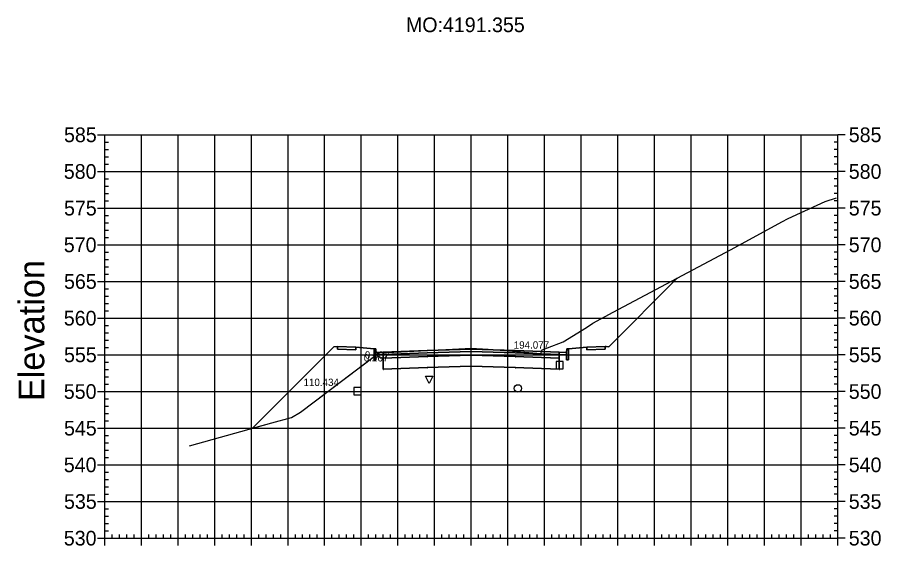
# Model space of a CAD drawing. Extents: x 704834 to 709892, y 372981 to 377533.
# Drawn here: x 706288 to 706523.6, y 373750.8 to 373894.9 of the extents above; entities that cross this region are included whole.
import ezdxf

# ---------------------------------------------------------------- set-up
doc = ezdxf.new("R2010")
doc.units = 0
for name, color, linetype in [('1', 7, 'Continuous'), ('10', 7, 'Continuous'), ('13', 7, 'Continuous'), ('14', 7, 'Continuous'), ('4', 7, 'Continuous'), ('57', 7, 'Continuous'), ('59', 7, 'Continuous'), ('60', 7, 'Continuous'), ('Default_Xsect', 7, 'Continuous'), ('Existing', 7, 'Continuous')]:
    doc.layers.add(name, color=color, linetype=linetype)

msp = doc.modelspace()

# ---------------------------------------------------------------- linework, layer by layer
for points in [[(706449.37, 373805.03), (706468.08, 373823.74)], [(706374.37, 373805.03), (706352.17, 373782.83)], [(706375.37, 373805.07), (706374.37, 373805.03)], [(706385.37, 373804.47), (706380.37, 373804.87)], [(706438.37, 373804.47), (706443.37, 373804.87)], [(706448.37, 373805.07), (706449.37, 373805.03)]]:
    msp.add_lwpolyline(points)
for points in [[(706380.37, 373804.87), (706375.37, 373805.07), (706375.37, 373804.4), (706380.37, 373804.2)], [(706385.87, 373803.47), (706385.79, 373804.47), (706385.37, 373804.47), (706385.37, 373801.47), (706385.87, 373801.47)], [(706387.87, 373803.55), (706385.87, 373803.47), (706385.87, 373802.8), (706387.87, 373802.88)], [(706411.87, 373803.72), (706423.87, 373803.36), (706435.87, 373802.88), (706435.87, 373803.55), (706423.87, 373804.03), (706411.87, 373804.39), (706399.87, 373804.03), (706387.87, 373803.55), (706387.87, 373802.88), (706399.87, 373803.36)], [(706411.87, 373802.72), (706423.87, 373802.36), (706435.87, 373801.88), (706435.87, 373802.88), (706423.87, 373803.36), (706411.87, 373803.72), (706399.87, 373803.36), (706387.87, 373802.88), (706387.87, 373801.88), (706399.87, 373802.36)], [(706411.82, 373803.67), (706411.92, 373803.67), (706411.92, 373803.77), (706411.82, 373803.77)], [(706435.87, 373802.88), (706437.87, 373802.8), (706437.87, 373803.47), (706435.87, 373803.55)], [(706437.87, 373801.47), (706438.37, 373801.47), (706438.37, 373804.47), (706437.96, 373804.47), (706437.87, 373803.47)], [(706443.37, 373804.2), (706448.37, 373804.4), (706448.37, 373805.07), (706443.37, 373804.87)], [(706387.82, 373801.83), (706387.92, 373801.83), (706387.92, 373801.93), (706387.82, 373801.93)], [(706411.87, 373799.72), (706423.87, 373799.36), (706435.87, 373798.88), (706435.87, 373801.88), (706423.87, 373802.36), (706411.87, 373802.72), (706399.87, 373802.36), (706387.87, 373801.88), (706387.87, 373798.88), (706399.87, 373799.36)], [(706399.82, 373802.31), (706399.92, 373802.31), (706399.92, 373802.41), (706399.82, 373802.41)], [(706411.82, 373802.67), (706411.92, 373802.67), (706411.92, 373802.77), (706411.82, 373802.77)], [(706423.82, 373802.31), (706423.92, 373802.31), (706423.92, 373802.41), (706423.82, 373802.41)], [(706435.82, 373801.83), (706435.92, 373801.83), (706435.92, 373801.93), (706435.82, 373801.93)], [(706387.82, 373798.83), (706387.92, 373798.83), (706387.92, 373798.93), (706387.82, 373798.93)], [(706399.82, 373799.31), (706399.92, 373799.31), (706399.92, 373799.41), (706399.82, 373799.41)], [(706411.82, 373799.67), (706411.92, 373799.67), (706411.92, 373799.77), (706411.82, 373799.77)], [(706423.82, 373799.31), (706423.92, 373799.31), (706423.92, 373799.41), (706423.82, 373799.41)], [(706435.82, 373798.83), (706435.92, 373798.83), (706435.92, 373798.93), (706435.82, 373798.93)]]:
    msp.add_lwpolyline(points, close=True)
at = {"layer": '1'}
for points in [[(706385.98, 373802.81), (706386.56, 373803.24), (706386.67, 373803.32), (706386.7, 373803.33), (706386.83, 373803.33), (706392.61, 373803.64), (706392.75, 373803.61), (706410.21, 373804.58), (706411.77, 373804.68), (706416.51, 373804.32), (706430.82, 373803.19), (706431.16, 373803.93), (706431.25, 373804.15), (706432.64, 373804.72), (706436.96, 373806.41), (706443.31, 373810.24), (706445.04, 373811.47), (706450.62, 373814.5), (706468.08, 373823.74), (706449.37, 373805.03), (706448.64, 373805.06), (706448.64, 373805.06), (706448.64, 373805.06), (706448.37, 373805.07), (706448.37, 373804.4), (706443.37, 373804.2), (706443.37, 373804.87), (706438.37, 373804.47), (706438.37, 373801.47), (706437.87, 373801.47), (706437.87, 373802.8), (706435.87, 373802.88), (706435.87, 373801.88), (706435.87, 373798.88), (706423.87, 373799.36), (706411.87, 373799.72), (706399.87, 373799.36), (706387.87, 373798.88), (706387.87, 373801.88), (706387.87, 373802.88)], [(706352.17, 373782.83), (706357.5, 373784.32), (706362.83, 373785.69), (706365.27, 373787.18), (706385.37, 373802.35), (706385.37, 373804.47), (706380.37, 373804.87), (706380.37, 373804.2), (706375.37, 373804.4), (706375.37, 373805.07), (706374.37, 373805.03)], [(706385.37, 373802.35), (706385.87, 373802.73), (706385.87, 373801.47), (706385.37, 373801.47)], [(706385.87, 373802.73), (706385.98, 373802.81), (706385.87, 373802.8)], [(706400.35, 373795.03), (706399.35, 373797.03), (706401.35, 373797.03)]]:
    msp.add_lwpolyline(points, close=True, dxfattribs=at)
at = {"layer": '10'}
msp.add_lwpolyline([(706379.8, 373791.9), (706381.8, 373791.9), (706381.8, 373793.9), (706379.8, 373793.9)], close=True, dxfattribs=at)
at = {"layer": '13'}
msp.add_circle((706424.6, 373793.68), 1, dxfattribs=at)
at = {"layer": '14'}
for points in [[(706468.08, 373823.74), (706468.08, 373823.79), (706468.08, 373823.74), (706468.03, 373823.74), (706468.08, 373823.74), (706468.08, 373823.69), (706468.08, 373823.74), (706468.13, 373823.74)], [(706387.87, 373803.55), (706387.87, 373803.6), (706387.87, 373803.55), (706387.82, 373803.55), (706387.87, 373803.55), (706387.87, 373803.5), (706387.87, 373803.55), (706387.92, 373803.55)], [(706399.87, 373804.03), (706399.87, 373804.08), (706399.87, 373804.03), (706399.82, 373804.03), (706399.87, 373804.03), (706399.87, 373803.98), (706399.87, 373804.03), (706399.92, 373804.03)], [(706411.87, 373804.39), (706411.87, 373804.44), (706411.87, 373804.39), (706411.82, 373804.39), (706411.87, 373804.39), (706411.87, 373804.34), (706411.87, 373804.39), (706411.92, 373804.39)], [(706423.87, 373804.03), (706423.87, 373804.08), (706423.87, 373804.03), (706423.82, 373804.03), (706423.87, 373804.03), (706423.87, 373803.98), (706423.87, 373804.03), (706423.92, 373804.03)], [(706435.87, 373803.55), (706435.87, 373803.6), (706435.87, 373803.55), (706435.82, 373803.55), (706435.87, 373803.55), (706435.87, 373803.5), (706435.87, 373803.55), (706435.92, 373803.55)], [(706352.17, 373782.83), (706352.17, 373782.88), (706352.17, 373782.83), (706352.12, 373782.83), (706352.17, 373782.83), (706352.17, 373782.78), (706352.17, 373782.83), (706352.22, 373782.83)]]:
    msp.add_lwpolyline(points, dxfattribs=at)
at = {"layer": '4'}
msp.add_lwpolyline([(706434.99, 373799.04), (706436.99, 373799.04), (706436.99, 373801.04), (706434.99, 373801.04)], close=True, dxfattribs=at)
at = {"layer": '57'}
for p, q in [((706309.87, 373862.82), (706311.87, 373862.82)), ((706311.87, 373862.82), (706511.87, 373862.82)), ((706311.87, 373752.82), (706311.87, 373862.82)), ((706311.87, 373752.82), (706311.87, 373862.82)), ((706321.87, 373752.82), (706321.87, 373862.82)), ((706331.87, 373752.82), (706331.87, 373862.82)), ((706341.87, 373752.82), (706341.87, 373862.82)), ((706351.87, 373752.82), (706351.87, 373862.82)), ((706361.87, 373752.82), (706361.87, 373862.82)), ((706371.87, 373752.82), (706371.87, 373862.82)), ((706381.87, 373752.82), (706381.87, 373862.82)), ((706391.87, 373752.82), (706391.87, 373862.82)), ((706401.87, 373752.82), (706401.87, 373862.82)), ((706411.87, 373752.82), (706411.87, 373862.82)), ((706421.87, 373752.82), (706421.87, 373862.82)), ((706431.87, 373752.82), (706431.87, 373862.82)), ((706441.87, 373752.82), (706441.87, 373862.82)), ((706451.87, 373752.82), (706451.87, 373862.82)), ((706461.87, 373752.82), (706461.87, 373862.82)), ((706471.87, 373752.82), (706471.87, 373862.82)), ((706481.87, 373752.82), (706481.87, 373862.82)), ((706491.87, 373752.82), (706491.87, 373862.82)), ((706501.87, 373752.82), (706501.87, 373862.82)), ((706511.87, 373752.82), (706511.87, 373862.82)), ((706511.87, 373752.82), (706511.87, 373862.82)), ((706513.87, 373862.82), (706511.87, 373862.82)), ((706311.87, 373860.82), (706312.87, 373860.82)), ((706511.87, 373860.82), (706510.87, 373860.82)), ((706311.87, 373858.82), (706312.87, 373858.82)), ((706511.87, 373858.82), (706510.87, 373858.82)), ((706311.87, 373856.82), (706312.87, 373856.82)), ((706311.87, 373854.82), (706312.87, 373854.82)), ((706511.87, 373856.82), (706510.87, 373856.82)), ((706511.87, 373854.82), (706510.87, 373854.82)), ((706309.87, 373852.82), (706311.87, 373852.82)), ((706311.87, 373852.82), (706511.87, 373852.82)), ((706513.87, 373852.82), (706511.87, 373852.82)), ((706311.87, 373850.82), (706312.87, 373850.82)), ((706511.87, 373850.82), (706510.87, 373850.82)), ((706311.87, 373848.82), (706312.87, 373848.82)), ((706511.87, 373848.82), (706510.87, 373848.82)), ((706311.87, 373846.82), (706312.87, 373846.82)), ((706511.87, 373846.82), (706510.87, 373846.82)), ((706311.87, 373844.82), (706312.87, 373844.82)), ((706511.87, 373844.82), (706510.87, 373844.82)), ((706309.87, 373842.82), (706311.87, 373842.82)), ((706311.87, 373842.82), (706511.87, 373842.82)), ((706311.87, 373840.82), (706312.87, 373840.82)), ((706511.87, 373840.82), (706510.87, 373840.82)), ((706513.87, 373842.82), (706511.87, 373842.82)), ((706311.87, 373838.82), (706312.87, 373838.82)), ((706511.87, 373838.82), (706510.87, 373838.82)), ((706311.87, 373836.82), (706312.87, 373836.82)), ((706511.87, 373836.82), (706510.87, 373836.82)), ((706311.87, 373834.82), (706312.87, 373834.82)), ((706511.87, 373834.82), (706510.87, 373834.82)), ((706309.87, 373832.82), (706311.87, 373832.82)), ((706311.87, 373832.82), (706511.87, 373832.82)), ((706513.87, 373832.82), (706511.87, 373832.82)), ((706311.87, 373830.82), (706312.87, 373830.82)), ((706511.87, 373830.82), (706510.87, 373830.82)), ((706311.87, 373828.82), (706312.87, 373828.82)), ((706311.87, 373826.82), (706312.87, 373826.82)), ((706511.87, 373828.82), (706510.87, 373828.82)), ((706511.87, 373826.82), (706510.87, 373826.82)), ((706311.87, 373824.82), (706312.87, 373824.82)), ((706511.87, 373824.82), (706510.87, 373824.82)), ((706309.87, 373822.82), (706311.87, 373822.82)), ((706311.87, 373822.82), (706511.87, 373822.82)), ((706513.87, 373822.82), (706511.87, 373822.82)), ((706311.87, 373820.82), (706312.87, 373820.82)), ((706511.87, 373820.82), (706510.87, 373820.82)), ((706311.87, 373818.82), (706312.87, 373818.82)), ((706511.87, 373818.82), (706510.87, 373818.82)), ((706311.87, 373816.82), (706312.87, 373816.82)), ((706311.87, 373814.82), (706312.87, 373814.82)), ((706511.87, 373816.82), (706510.87, 373816.82)), ((706511.87, 373814.82), (706510.87, 373814.82)), ((706309.87, 373812.82), (706311.87, 373812.82)), ((706311.87, 373812.82), (706511.87, 373812.82)), ((706513.87, 373812.82), (706511.87, 373812.82)), ((706311.87, 373810.82), (706312.87, 373810.82)), ((706511.87, 373810.82), (706510.87, 373810.82)), ((706311.87, 373808.82), (706312.87, 373808.82)), ((706511.87, 373808.82), (706510.87, 373808.82)), ((706311.87, 373806.82), (706312.87, 373806.82)), ((706511.87, 373806.82), (706510.87, 373806.82)), ((706311.87, 373804.82), (706312.87, 373804.82)), ((706511.87, 373804.82), (706510.87, 373804.82)), ((706309.87, 373802.82), (706311.87, 373802.82)), ((706311.87, 373802.82), (706511.87, 373802.82)), ((706311.87, 373800.82), (706312.87, 373800.82)), ((706511.87, 373800.82), (706510.87, 373800.82)), ((706513.87, 373802.82), (706511.87, 373802.82)), ((706311.87, 373798.82), (706312.87, 373798.82)), ((706511.87, 373798.82), (706510.87, 373798.82)), ((706311.87, 373796.82), (706312.87, 373796.82)), ((706511.87, 373796.82), (706510.87, 373796.82)), ((706311.87, 373794.82), (706312.87, 373794.82)), ((706511.87, 373794.82), (706510.87, 373794.82)), ((706309.87, 373792.82), (706311.87, 373792.82)), ((706311.87, 373792.82), (706511.87, 373792.82)), ((706513.87, 373792.82), (706511.87, 373792.82)), ((706311.87, 373790.82), (706312.87, 373790.82)), ((706511.87, 373790.82), (706510.87, 373790.82)), ((706311.87, 373788.82), (706312.87, 373788.82)), ((706311.87, 373786.82), (706312.87, 373786.82)), ((706511.87, 373788.82), (706510.87, 373788.82)), ((706511.87, 373786.82), (706510.87, 373786.82)), ((706311.87, 373784.82), (706312.87, 373784.82)), ((706511.87, 373784.82), (706510.87, 373784.82)), ((706309.87, 373782.82), (706311.87, 373782.82)), ((706311.87, 373782.82), (706511.87, 373782.82)), ((706513.87, 373782.82), (706511.87, 373782.82)), ((706311.87, 373780.82), (706312.87, 373780.82)), ((706511.87, 373780.82), (706510.87, 373780.82)), ((706311.87, 373778.82), (706312.87, 373778.82)), ((706511.87, 373778.82), (706510.87, 373778.82)), ((706311.87, 373776.82), (706312.87, 373776.82)), ((706311.87, 373774.82), (706312.87, 373774.82)), ((706511.87, 373776.82), (706510.87, 373776.82)), ((706511.87, 373774.82), (706510.87, 373774.82)), ((706309.87, 373772.82), (706311.87, 373772.82)), ((706311.87, 373772.82), (706511.87, 373772.82)), ((706513.87, 373772.82), (706511.87, 373772.82)), ((706311.87, 373770.82), (706312.87, 373770.82)), ((706511.87, 373770.82), (706510.87, 373770.82)), ((706311.87, 373768.82), (706312.87, 373768.82)), ((706511.87, 373768.82), (706510.87, 373768.82)), ((706311.87, 373766.82), (706312.87, 373766.82)), ((706511.87, 373766.82), (706510.87, 373766.82)), ((706311.87, 373764.82), (706312.87, 373764.82)), ((706511.87, 373764.82), (706510.87, 373764.82)), ((706309.87, 373762.82), (706311.87, 373762.82)), ((706311.87, 373762.82), (706511.87, 373762.82)), ((706311.87, 373760.82), (706312.87, 373760.82)), ((706511.87, 373760.82), (706510.87, 373760.82)), ((706513.87, 373762.82), (706511.87, 373762.82)), ((706311.87, 373758.82), (706312.87, 373758.82)), ((706511.87, 373758.82), (706510.87, 373758.82)), ((706311.87, 373756.82), (706312.87, 373756.82)), ((706511.87, 373756.82), (706510.87, 373756.82)), ((706311.87, 373754.82), (706312.87, 373754.82)), ((706313.87, 373752.82), (706313.87, 373753.82)), ((706315.87, 373752.82), (706315.87, 373753.82)), ((706317.87, 373752.82), (706317.87, 373753.82)), ((706319.87, 373752.82), (706319.87, 373753.82)), ((706323.87, 373752.82), (706323.87, 373753.82)), ((706325.87, 373752.82), (706325.87, 373753.82)), ((706327.87, 373752.82), (706327.87, 373753.82)), ((706329.87, 373752.82), (706329.87, 373753.82)), ((706333.87, 373752.82), (706333.87, 373753.82)), ((706335.87, 373752.82), (706335.87, 373753.82)), ((706337.87, 373752.82), (706337.87, 373753.82)), ((706339.87, 373752.82), (706339.87, 373753.82)), ((706343.87, 373752.82), (706343.87, 373753.82)), ((706345.87, 373752.82), (706345.87, 373753.82)), ((706347.87, 373752.82), (706347.87, 373753.82)), ((706349.87, 373752.82), (706349.87, 373753.82)), ((706353.87, 373752.82), (706353.87, 373753.82)), ((706355.87, 373752.82), (706355.87, 373753.82)), ((706357.87, 373752.82), (706357.87, 373753.82)), ((706359.87, 373752.82), (706359.87, 373753.82)), ((706363.87, 373752.82), (706363.87, 373753.82)), ((706365.87, 373752.82), (706365.87, 373753.82)), ((706367.87, 373752.82), (706367.87, 373753.82)), ((706369.87, 373752.82), (706369.87, 373753.82)), ((706373.87, 373752.82), (706373.87, 373753.82)), ((706375.87, 373752.82), (706375.87, 373753.82)), ((706377.87, 373752.82), (706377.87, 373753.82)), ((706379.87, 373752.82), (706379.87, 373753.82)), ((706383.87, 373752.82), (706383.87, 373753.82)), ((706385.87, 373752.82), (706385.87, 373753.82)), ((706387.87, 373752.82), (706387.87, 373753.82)), ((706389.87, 373752.82), (706389.87, 373753.82)), ((706393.87, 373752.82), (706393.87, 373753.82)), ((706395.87, 373752.82), (706395.87, 373753.82)), ((706397.87, 373752.82), (706397.87, 373753.82)), ((706399.87, 373752.82), (706399.87, 373753.82)), ((706403.87, 373752.82), (706403.87, 373753.82)), ((706405.87, 373752.82), (706405.87, 373753.82)), ((706407.87, 373752.82), (706407.87, 373753.82)), ((706409.87, 373752.82), (706409.87, 373753.82)), ((706413.87, 373752.82), (706413.87, 373753.82)), ((706415.87, 373752.82), (706415.87, 373753.82)), ((706417.87, 373752.82), (706417.87, 373753.82)), ((706419.87, 373752.82), (706419.87, 373753.82)), ((706423.87, 373752.82), (706423.87, 373753.82)), ((706425.87, 373752.82), (706425.87, 373753.82)), ((706427.87, 373752.82), (706427.87, 373753.82)), ((706429.87, 373752.82), (706429.87, 373753.82)), ((706433.87, 373752.82), (706433.87, 373753.82)), ((706435.87, 373752.82), (706435.87, 373753.82)), ((706437.87, 373752.82), (706437.87, 373753.82)), ((706439.87, 373752.82), (706439.87, 373753.82)), ((706443.87, 373752.82), (706443.87, 373753.82)), ((706445.87, 373752.82), (706445.87, 373753.82)), ((706447.87, 373752.82), (706447.87, 373753.82)), ((706449.87, 373752.82), (706449.87, 373753.82)), ((706453.87, 373752.82), (706453.87, 373753.82)), ((706455.87, 373752.82), (706455.87, 373753.82)), ((706457.87, 373752.82), (706457.87, 373753.82)), ((706459.87, 373752.82), (706459.87, 373753.82)), ((706463.87, 373752.82), (706463.87, 373753.82)), ((706465.87, 373752.82), (706465.87, 373753.82)), ((706467.87, 373752.82), (706467.87, 373753.82)), ((706469.87, 373752.82), (706469.87, 373753.82)), ((706473.87, 373752.82), (706473.87, 373753.82)), ((706475.87, 373752.82), (706475.87, 373753.82)), ((706477.87, 373752.82), (706477.87, 373753.82)), ((706479.87, 373752.82), (706479.87, 373753.82)), ((706483.87, 373752.82), (706483.87, 373753.82)), ((706485.87, 373752.82), (706485.87, 373753.82)), ((706487.87, 373752.82), (706487.87, 373753.82)), ((706489.87, 373752.82), (706489.87, 373753.82)), ((706493.87, 373752.82), (706493.87, 373753.82)), ((706495.87, 373752.82), (706495.87, 373753.82)), ((706497.87, 373752.82), (706497.87, 373753.82)), ((706499.87, 373752.82), (706499.87, 373753.82)), ((706503.87, 373752.82), (706503.87, 373753.82)), ((706505.87, 373752.82), (706505.87, 373753.82)), ((706507.87, 373752.82), (706507.87, 373753.82)), ((706509.87, 373752.82), (706509.87, 373753.82)), ((706511.87, 373754.82), (706510.87, 373754.82)), ((706309.87, 373752.82), (706311.87, 373752.82)), ((706311.87, 373752.82), (706511.87, 373752.82)), ((706311.87, 373752.82), (706511.87, 373752.82)), ((706311.87, 373750.82), (706311.87, 373752.82)), ((706321.87, 373750.82), (706321.87, 373752.82)), ((706331.87, 373750.82), (706331.87, 373752.82)), ((706341.87, 373750.82), (706341.87, 373752.82)), ((706351.87, 373750.82), (706351.87, 373752.82)), ((706361.87, 373750.82), (706361.87, 373752.82)), ((706371.87, 373750.82), (706371.87, 373752.82)), ((706381.87, 373750.82), (706381.87, 373752.82)), ((706391.87, 373750.82), (706391.87, 373752.82)), ((706401.87, 373750.82), (706401.87, 373752.82)), ((706411.87, 373750.82), (706411.87, 373752.82)), ((706421.87, 373750.82), (706421.87, 373752.82)), ((706431.87, 373750.82), (706431.87, 373752.82)), ((706441.87, 373750.82), (706441.87, 373752.82)), ((706451.87, 373750.82), (706451.87, 373752.82)), ((706461.87, 373750.82), (706461.87, 373752.82)), ((706471.87, 373750.82), (706471.87, 373752.82)), ((706481.87, 373750.82), (706481.87, 373752.82)), ((706491.87, 373750.82), (706491.87, 373752.82)), ((706501.87, 373750.82), (706501.87, 373752.82)), ((706511.87, 373750.82), (706511.87, 373752.82)), ((706513.87, 373752.82), (706511.87, 373752.82))]:
    msp.add_line(p, q, dxfattribs=at)
at = {"layer": 'Default_Xsect'}
msp.add_lwpolyline([(706352.17, 373782.83), (706374.37, 373805.03), (706375.37, 373805.07), (706380.37, 373804.87), (706385.37, 373804.47), (706385.79, 373804.47), (706385.87, 373803.47), (706387.87, 373803.55), (706399.87, 373804.03), (706411.87, 373804.39), (706423.87, 373804.03), (706435.87, 373803.55), (706437.87, 373803.47), (706437.96, 373804.47), (706438.37, 373804.47), (706443.37, 373804.87), (706448.37, 373805.07), (706449.37, 373805.03), (706468.08, 373823.74)], dxfattribs=at)
at = {"layer": 'Existing'}
msp.add_lwpolyline([(706334.99, 373777.99), (706357.5, 373784.32), (706362.83, 373785.69), (706365.27, 373787.18), (706386.56, 373803.24), (706386.67, 373803.32), (706386.7, 373803.33), (706386.83, 373803.33), (706392.61, 373803.64), (706392.75, 373803.61), (706410.21, 373804.58), (706411.77, 373804.68), (706416.51, 373804.32), (706430.82, 373803.19), (706431.16, 373803.93), (706431.25, 373804.15), (706432.64, 373804.72), (706436.96, 373806.41), (706443.31, 373810.24), (706445.04, 373811.47), (706450.62, 373814.5), (706482.6, 373831.42), (706496.82, 373839.19), (706498.11, 373839.88), (706500.72, 373841.09), (706508.41, 373844.63), (706511.55, 373845.63)], dxfattribs=at)

# ---------------------------------------------------------------- texts
at = {"layer": '14'}
for p in [(706375.34, 373805.02), (706375.34, 373804.35), (706380.34, 373804.15), (706443.34, 373804.15), (706448.34, 373805.02), (706448.34, 373804.35)]:
    msp.add_text('+', height=0.1, dxfattribs=at).set_placement(p)
at = {"layer": '57'}
for s, p in [('585', (706300.75, 373860.82)), ('585', (706514.87, 373860.82)), ('580', (706300.7, 373850.82)), ('580', (706514.87, 373850.82)), ('575', (706300.75, 373840.82)), ('575', (706514.87, 373840.82)), ('570', (706300.7, 373830.82)), ('570', (706514.87, 373830.82)), ('565', (706300.75, 373820.82)), ('565', (706514.87, 373820.82)), ('560', (706300.7, 373810.82)), ('560', (706514.87, 373810.82)), ('555', (706300.75, 373800.82)), ('555', (706514.87, 373800.82)), ('550', (706300.7, 373790.82)), ('550', (706514.87, 373790.82)), ('545', (706300.75, 373780.82)), ('545', (706514.87, 373780.82)), ('540', (706300.7, 373770.82)), ('540', (706514.87, 373770.82)), ('535', (706300.75, 373760.82)), ('535', (706514.87, 373760.82)), ('530', (706300.7, 373750.82)), ('530', (706514.87, 373750.82))]:
    msp.add_text(s, height=4, dxfattribs=at).set_placement(p)
at = {"layer": '59'}
for s, height, p in [('MO:4191.355', 4, (706394.05, 373890.82)), ('194.077', 2, (706423.45, 373804.51)), ('0.267', 2, (706382.55, 373801.01)), ('0.002', 2, (706382.83, 373801.78)), ('110.434', 2, (706366.1, 373794.32))]:
    msp.add_text(s, height=height, dxfattribs=at).set_placement(p)
at = {"layer": '60'}
msp.add_text('Elevation', height=7, rotation=90, dxfattribs=at).set_placement((706295.37, 373790.18))

doc.saveas('drawing.dxf')
